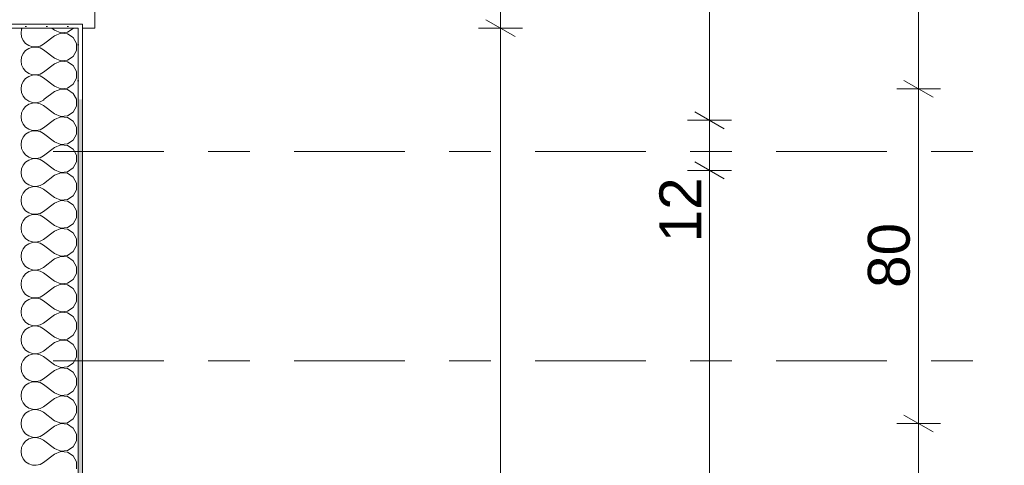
# Model space of a CAD drawing. Header units: metres. Extents: x -4 to 99, y -11 to 17.
# Tile 641 of 656: x 62.29 to 64.64, y 5.1 to 6.17. Entities that reach past the tile are written whole.
import ezdxf

# ---------------------------------------------------------------- set-up
doc = ezdxf.new("R2010")
doc.units = ezdxf.units.M
doc.header["$MEASUREMENT"] = 0
doc.linetypes.add('Strichlinie doppelt', pattern=[0.546806, 0.264583, -0.105833, 0.070556, -0.105833])
doc.linetypes.add('Strichlinie eng', pattern=[0.115, 0.075, -0.04])
for name, color, linetype in [('152 - Bemaßung_ Beschriftung.Ausbau', 7, 'Continuous'), ('451 - Universal.Achsen Raster', 7, 'Continuous'), ('604 - Struktur.Wand Aussen', 7, 'Continuous')]:
    doc.layers.add(name, color=color, linetype=linetype)
doc.styles.add('ERSTELLTER_STIL_2', font='txt')
doc.dimstyles.new('ERSTELLTER_STIL__1', dxfattribs={"dimtxt": 0.1, "dimasz": 0.0532, "dimexe": 0.18, "dimexo": 0.0625, "dimgap": 0, "dimtad": 1, "dimzin": 0, "dimdsep": 46, "dimtxsty": 'ERSTELLTER_STIL_2', "dimblk": 'ARROWHEAD_2', "dimblk1": 'ARROWHEAD_2', "dimblk2": 'ARROWHEAD_2', "dimcen": 0.09, "dimse1": 1, "dimse2": 1, "dimclrd": 7, "dimclre": 7, "dimclrt": 7, "dimazin": 0, "dimtfac": 1, "dimtdec": 4, "dimtmove": 0, "dimatfit": 3, "dimfxl": 1, "dimtolj": 1, "dimtzin": 0, "dimarcsym": 0})
doc.dimstyles.new('ERSTELLTER_STIL__13', dxfattribs={"dimtxt": 0.1, "dimasz": 0.0532, "dimexe": 0.18, "dimexo": 0.5, "dimgap": 0, "dimtad": 1, "dimzin": 0, "dimdsep": 46, "dimtxsty": 'ERSTELLTER_STIL_2', "dimblk": 'ARROWHEAD_2', "dimblk1": 'ARROWHEAD_2', "dimblk2": 'ARROWHEAD_2', "dimcen": 0.09, "dimse1": 1, "dimse2": 1, "dimclrd": 7, "dimclre": 7, "dimclrt": 7, "dimazin": 0, "dimtfac": 1, "dimtdec": 4, "dimtmove": 0, "dimatfit": 3, "dimfxl": 1, "dimtolj": 1, "dimtzin": 0, "dimarcsym": 0})
doc.dimstyles.new('ERSTELLTER_STIL__4', dxfattribs={"dimtxt": 0.1, "dimasz": 0.0532, "dimexe": 0.18, "dimexo": 0.0625, "dimgap": 0, "dimtad": 1, "dimzin": 0, "dimdsep": 46, "dimtxsty": 'ERSTELLTER_STIL_2', "dimblk": 'ARROWHEAD_2', "dimblk1": 'ARROWHEAD_2', "dimblk2": 'ARROWHEAD_2', "dimcen": 0.09, "dimse1": 1, "dimse2": 1, "dimclrd": 7, "dimclre": 7, "dimclrt": 7, "dimazin": 0, "dimtfac": 1, "dimtdec": 4, "dimtmove": 2, "dimatfit": 3, "dimfxl": 1, "dimtolj": 1, "dimtzin": 0, "dimarcsym": 0})
pattern_1 = [(0, (0, 0), (0, 0.08660254), [0, -0.05]), (0, (0.025, 0.0433), (0, 0.08660254), [0, -0.05])]

# ---------------------------------------------------------------- blocks, each defined once
blk = doc.blocks.new('*X15')
at = {"layer": '604 - Struktur.Wand Aussen', "color": 7, "linetype": 'Continuous', "lineweight": 5}
for p, q in [((62.2896, 6.1424), (62.2884, 6.1333)), ((62.2884, 6.1333), (62.2896, 6.1242)), ((62.2908, 6.145), (62.2896, 6.1424)), ((62.2896, 6.1242), (62.2933, 6.1158)), ((62.3684, 6.1267), (62.3417, 6.1067)), ((62.3684, 6.14), (62.3617, 6.145)), ((62.3684, 6.14), (62.3833, 6.1337)), ((62.3833, 6.133), (62.3684, 6.1267)), ((62.3833, 6.1337), (62.3995, 6.1352)), ((62.3995, 6.1314), (62.3833, 6.133)), ((62.3995, 6.1352), (62.413, 6.1442)), ((62.413, 6.1224), (62.3995, 6.1314)), ((62.413, 6.1442), (62.4134, 6.145)), ((62.2933, 6.1158), (62.2992, 6.1087)), ((62.2992, 6.1087), (62.3068, 6.1035)), ((62.3068, 6.1035), (62.3155, 6.1006)), ((62.3155, 6.0994), (62.3068, 6.0965)), ((62.3155, 6.1006), (62.3247, 6.1001)), ((62.3247, 6.0999), (62.3155, 6.0994)), ((62.3247, 6.1001), (62.3336, 6.1022)), ((62.3336, 6.0978), (62.3247, 6.0999)), ((62.3336, 6.1022), (62.3417, 6.1067)), ((62.4207, 6.1081), (62.413, 6.1224)), ((62.4207, 6.0919), (62.4207, 6.1081)), ((62.2896, 6.0758), (62.2884, 6.0667)), ((62.2933, 6.0842), (62.2896, 6.0758)), ((62.2992, 6.0913), (62.2933, 6.0842)), ((62.3068, 6.0965), (62.2992, 6.0913)), ((62.3417, 6.0933), (62.3336, 6.0978)), ((62.3684, 6.0733), (62.3417, 6.0933)), ((62.3995, 6.0686), (62.413, 6.0776)), ((62.413, 6.0776), (62.4207, 6.0919)), ((62.2884, 6.0667), (62.2896, 6.0576)), ((62.2896, 6.0576), (62.2933, 6.0491)), ((62.3684, 6.06), (62.3417, 6.04)), ((62.3684, 6.0733), (62.3833, 6.067)), ((62.3833, 6.0663), (62.3684, 6.06)), ((62.3833, 6.067), (62.3995, 6.0686)), ((62.3995, 6.0648), (62.3833, 6.0663)), ((62.413, 6.0558), (62.3995, 6.0648)), ((62.4207, 6.0415), (62.413, 6.0558)), ((62.2933, 6.0491), (62.2992, 6.0421)), ((62.2992, 6.0421), (62.3068, 6.0369)), ((62.3068, 6.0298), (62.2992, 6.0246)), ((62.3068, 6.0369), (62.3155, 6.0339)), ((62.3155, 6.0328), (62.3068, 6.0298)), ((62.3155, 6.0339), (62.3247, 6.0335)), ((62.3247, 6.0332), (62.3155, 6.0328)), ((62.3247, 6.0335), (62.3336, 6.0355)), ((62.3336, 6.0311), (62.3247, 6.0332)), ((62.3336, 6.0355), (62.3417, 6.04)), ((62.3417, 6.0267), (62.3336, 6.0311)), ((62.4207, 6.0252), (62.4207, 6.0415)), ((62.2896, 6.0091), (62.2884, 6)), ((62.2933, 6.0175), (62.2896, 6.0091)), ((62.2992, 6.0246), (62.2933, 6.0175)), ((62.3684, 6.0067), (62.3417, 6.0267)), ((62.3684, 6.0067), (62.3833, 6.0004)), ((62.3995, 6.0019), (62.413, 6.0109)), ((62.413, 6.0109), (62.4207, 6.0252)), ((62.2884, 6), (62.2896, 5.9909)), ((62.2896, 5.9909), (62.2933, 5.9825)), ((62.2933, 5.9825), (62.2992, 5.9754)), ((62.3684, 5.9933), (62.3439, 5.975)), ((62.3833, 5.9996), (62.3684, 5.9933)), ((62.3833, 6.0004), (62.3995, 6.0019)), ((62.3995, 5.9981), (62.3833, 5.9996)), ((62.413, 5.9891), (62.3995, 5.9981)), ((62.4206, 5.975), (62.413, 5.9891)), ((62.2992, 5.9754), (62.2998, 5.975))]:
    blk.add_line(p, q, dxfattribs=at)
blk = doc.blocks.new('*X17')
at = {"layer": '604 - Struktur.Wand Aussen', "color": 7, "linetype": 'Continuous', "lineweight": 5}
for p, q in [((62.2992, 5.9579), (62.2933, 5.9509)), ((62.3068, 5.9631), (62.2992, 5.9579)), ((62.2998, 5.975), (62.3068, 5.9702)), ((62.3068, 5.9702), (62.3155, 5.9672)), ((62.3155, 5.9661), (62.3068, 5.9631)), ((62.3155, 5.9672), (62.3247, 5.9668)), ((62.3247, 5.9665), (62.3155, 5.9661)), ((62.3247, 5.9668), (62.3336, 5.9689)), ((62.3336, 5.9645), (62.3247, 5.9665)), ((62.3336, 5.9689), (62.3417, 5.9733)), ((62.3417, 5.96), (62.3336, 5.9645)), ((62.3439, 5.975), (62.3417, 5.9733)), ((62.3684, 5.94), (62.3417, 5.96)), ((62.413, 5.9442), (62.4207, 5.9585)), ((62.4207, 5.9748), (62.4206, 5.975)), ((62.4207, 5.9585), (62.4207, 5.9748)), ((62.2896, 5.9424), (62.2884, 5.9333)), ((62.2933, 5.9509), (62.2896, 5.9424)), ((62.3684, 5.94), (62.3833, 5.9337)), ((62.3833, 5.9337), (62.3995, 5.9352)), ((62.3995, 5.9352), (62.413, 5.9442)), ((62.2884, 5.9333), (62.2896, 5.9242)), ((62.2896, 5.9242), (62.2933, 5.9158)), ((62.2933, 5.9158), (62.2992, 5.9087)), ((62.3684, 5.9267), (62.3417, 5.9067)), ((62.3833, 5.933), (62.3684, 5.9267)), ((62.3995, 5.9314), (62.3833, 5.933)), ((62.413, 5.9224), (62.3995, 5.9314)), ((62.4207, 5.9081), (62.413, 5.9224)), ((62.2992, 5.8913), (62.2933, 5.8842)), ((62.2992, 5.9087), (62.3068, 5.9035)), ((62.3068, 5.8965), (62.2992, 5.8913)), ((62.3068, 5.9035), (62.3155, 5.9006)), ((62.3155, 5.8994), (62.3068, 5.8965)), ((62.3155, 5.9006), (62.3247, 5.9001)), ((62.3247, 5.8999), (62.3155, 5.8994)), ((62.3247, 5.9001), (62.3336, 5.9022)), ((62.3336, 5.8978), (62.3247, 5.8999)), ((62.3336, 5.9022), (62.3417, 5.9067)), ((62.3417, 5.8933), (62.3336, 5.8978)), ((62.3684, 5.8733), (62.3417, 5.8933)), ((62.413, 5.8776), (62.4207, 5.8919)), ((62.4207, 5.8919), (62.4207, 5.9081)), ((62.2896, 5.8758), (62.2884, 5.8667)), ((62.2884, 5.8667), (62.2896, 5.8576)), ((62.2933, 5.8842), (62.2896, 5.8758)), ((62.3684, 5.8733), (62.3833, 5.867)), ((62.3833, 5.8663), (62.3684, 5.86)), ((62.3833, 5.867), (62.3995, 5.8686)), ((62.3995, 5.8648), (62.3833, 5.8663)), ((62.3995, 5.8686), (62.413, 5.8776)), ((62.413, 5.8558), (62.3995, 5.8648)), ((62.2896, 5.8576), (62.2933, 5.8491)), ((62.2933, 5.8491), (62.2992, 5.8421)), ((62.2992, 5.8421), (62.3068, 5.8369)), ((62.3684, 5.86), (62.3417, 5.84)), ((62.4207, 5.8415), (62.413, 5.8558)), ((62.4207, 5.8252), (62.4207, 5.8415)), ((62.2933, 5.8175), (62.2896, 5.8091)), ((62.2992, 5.8246), (62.2933, 5.8175)), ((62.3068, 5.8298), (62.2992, 5.8246)), ((62.3068, 5.8369), (62.3155, 5.8339)), ((62.3155, 5.8328), (62.3068, 5.8298)), ((62.3155, 5.8339), (62.3247, 5.8335)), ((62.3247, 5.8332), (62.3155, 5.8328)), ((62.3247, 5.8335), (62.3336, 5.8355)), ((62.3336, 5.8311), (62.3247, 5.8332)), ((62.3336, 5.8355), (62.3417, 5.84)), ((62.3417, 5.8267), (62.3336, 5.8311)), ((62.3684, 5.8067), (62.3417, 5.8267)), ((62.413, 5.8109), (62.4207, 5.8252)), ((62.2896, 5.8091), (62.2884, 5.8)), ((62.2884, 5.8), (62.2896, 5.7909)), ((62.3684, 5.7933), (62.3417, 5.7733)), ((62.3684, 5.8067), (62.3833, 5.8004)), ((62.3833, 5.7996), (62.3684, 5.7933)), ((62.3833, 5.8004), (62.3995, 5.8019)), ((62.3995, 5.7981), (62.3833, 5.7996)), ((62.3995, 5.8019), (62.413, 5.8109)), ((62.413, 5.7891), (62.3995, 5.7981)), ((62.2896, 5.7909), (62.2933, 5.7825)), ((62.2933, 5.7825), (62.2992, 5.7754)), ((62.2992, 5.7754), (62.3068, 5.7702)), ((62.3068, 5.7702), (62.3155, 5.7672)), ((62.3336, 5.7689), (62.3417, 5.7733)), ((62.4207, 5.7748), (62.413, 5.7891)), ((62.4207, 5.7585), (62.4207, 5.7748)), ((62.2933, 5.7509), (62.2896, 5.7424)), ((62.2992, 5.7579), (62.2933, 5.7509)), ((62.3068, 5.7631), (62.2992, 5.7579)), ((62.3155, 5.7661), (62.3068, 5.7631)), ((62.3155, 5.7672), (62.3247, 5.7668)), ((62.3247, 5.7665), (62.3155, 5.7661)), ((62.3247, 5.7668), (62.3336, 5.7689)), ((62.3336, 5.7645), (62.3247, 5.7665)), ((62.3417, 5.76), (62.3336, 5.7645)), ((62.3684, 5.74), (62.3417, 5.76)), ((62.413, 5.7442), (62.4207, 5.7585)), ((62.2896, 5.7424), (62.2884, 5.7333)), ((62.2884, 5.7333), (62.2896, 5.7242)), ((62.2896, 5.7242), (62.2933, 5.7158)), ((62.3684, 5.7267), (62.3417, 5.7067)), ((62.3684, 5.74), (62.3833, 5.7337)), ((62.3833, 5.733), (62.3684, 5.7267)), ((62.3833, 5.7337), (62.3995, 5.7352)), ((62.3995, 5.7314), (62.3833, 5.733)), ((62.3995, 5.7352), (62.413, 5.7442)), ((62.413, 5.7224), (62.3995, 5.7314)), ((62.4207, 5.7081), (62.413, 5.7224)), ((62.2933, 5.7158), (62.2992, 5.7087)), ((62.2992, 5.7087), (62.3068, 5.7035)), ((62.3068, 5.7035), (62.3155, 5.7006)), ((62.3155, 5.6994), (62.3068, 5.6965)), ((62.3155, 5.7006), (62.3247, 5.7001)), ((62.3247, 5.6999), (62.3155, 5.6994)), ((62.3247, 5.7001), (62.3336, 5.7022)), ((62.3336, 5.6978), (62.3247, 5.6999)), ((62.3336, 5.7022), (62.3417, 5.7067)), ((62.4207, 5.6919), (62.4207, 5.7081)), ((62.2896, 5.6758), (62.2884, 5.6667)), ((62.2933, 5.6842), (62.2896, 5.6758)), ((62.2992, 5.6913), (62.2933, 5.6842)), ((62.3068, 5.6965), (62.2992, 5.6913)), ((62.3417, 5.6933), (62.3336, 5.6978)), ((62.3684, 5.6733), (62.3417, 5.6933)), ((62.3995, 5.6686), (62.413, 5.6776)), ((62.413, 5.6776), (62.4207, 5.6919)), ((62.2884, 5.6667), (62.2896, 5.6576)), ((62.2896, 5.6576), (62.2933, 5.6491)), ((62.3684, 5.66), (62.3417, 5.64)), ((62.3684, 5.6733), (62.3833, 5.667)), ((62.3833, 5.6663), (62.3684, 5.66)), ((62.3833, 5.667), (62.3995, 5.6686)), ((62.3995, 5.6648), (62.3833, 5.6663)), ((62.413, 5.6558), (62.3995, 5.6648)), ((62.4207, 5.6415), (62.413, 5.6558)), ((62.2933, 5.6491), (62.2992, 5.6421)), ((62.2992, 5.6421), (62.3068, 5.6369)), ((62.3068, 5.6298), (62.2992, 5.6246)), ((62.3068, 5.6369), (62.3155, 5.6339)), ((62.3155, 5.6328), (62.3068, 5.6298)), ((62.3155, 5.6339), (62.3247, 5.6335)), ((62.3247, 5.6332), (62.3155, 5.6328)), ((62.3247, 5.6335), (62.3336, 5.6355)), ((62.3336, 5.6311), (62.3247, 5.6332)), ((62.3336, 5.6355), (62.3417, 5.64)), ((62.3417, 5.6267), (62.3336, 5.6311)), ((62.4207, 5.6252), (62.4207, 5.6415)), ((62.2896, 5.6091), (62.2884, 5.6)), ((62.2933, 5.6175), (62.2896, 5.6091)), ((62.2992, 5.6246), (62.2933, 5.6175)), ((62.3684, 5.6067), (62.3417, 5.6267)), ((62.3684, 5.6067), (62.3833, 5.6004)), ((62.3995, 5.6019), (62.413, 5.6109)), ((62.413, 5.6109), (62.4207, 5.6252)), ((62.2884, 5.6), (62.2896, 5.5909)), ((62.2896, 5.5909), (62.2933, 5.5825)), ((62.2933, 5.5825), (62.2992, 5.5754)), ((62.3684, 5.5933), (62.3417, 5.5733)), ((62.3833, 5.5996), (62.3684, 5.5933)), ((62.3833, 5.6004), (62.3995, 5.6019)), ((62.3995, 5.5981), (62.3833, 5.5996)), ((62.413, 5.5891), (62.3995, 5.5981)), ((62.4207, 5.5748), (62.413, 5.5891)), ((62.2992, 5.5579), (62.2933, 5.5509)), ((62.2992, 5.5754), (62.3068, 5.5702)), ((62.3068, 5.5631), (62.2992, 5.5579)), ((62.3068, 5.5702), (62.3155, 5.5672)), ((62.3155, 5.5661), (62.3068, 5.5631)), ((62.3155, 5.5672), (62.3247, 5.5668)), ((62.3247, 5.5665), (62.3155, 5.5661)), ((62.3247, 5.5668), (62.3336, 5.5689)), ((62.3336, 5.5645), (62.3247, 5.5665)), ((62.3336, 5.5689), (62.3417, 5.5733)), ((62.3417, 5.56), (62.3336, 5.5645)), ((62.3684, 5.54), (62.3417, 5.56)), ((62.413, 5.5442), (62.4207, 5.5585)), ((62.4207, 5.5585), (62.4207, 5.5748)), ((62.2896, 5.5424), (62.2884, 5.5333)), ((62.2933, 5.5509), (62.2896, 5.5424)), ((62.3684, 5.54), (62.3833, 5.5337)), ((62.3833, 5.5337), (62.3995, 5.5352)), ((62.3995, 5.5352), (62.413, 5.5442)), ((62.2884, 5.5333), (62.2896, 5.5242)), ((62.2896, 5.5242), (62.2933, 5.5158)), ((62.2933, 5.5158), (62.2992, 5.5087)), ((62.3684, 5.5267), (62.3417, 5.5067)), ((62.3833, 5.533), (62.3684, 5.5267)), ((62.3995, 5.5314), (62.3833, 5.533)), ((62.413, 5.5224), (62.3995, 5.5314)), ((62.4207, 5.5081), (62.413, 5.5224)), ((62.2992, 5.4913), (62.2933, 5.4842)), ((62.2992, 5.5087), (62.3068, 5.5035)), ((62.3068, 5.4965), (62.2992, 5.4913)), ((62.3068, 5.5035), (62.3155, 5.5006)), ((62.3155, 5.4994), (62.3068, 5.4965)), ((62.3155, 5.5006), (62.3247, 5.5001)), ((62.3247, 5.4999), (62.3155, 5.4994)), ((62.3247, 5.5001), (62.3336, 5.5022)), ((62.3336, 5.4978), (62.3247, 5.4999)), ((62.3336, 5.5022), (62.3417, 5.5067)), ((62.3417, 5.4933), (62.3336, 5.4978)), ((62.3684, 5.4733), (62.3417, 5.4933)), ((62.413, 5.4776), (62.4207, 5.4919)), ((62.4207, 5.4919), (62.4207, 5.5081)), ((62.2896, 5.4758), (62.2884, 5.4667)), ((62.2884, 5.4667), (62.2896, 5.4576)), ((62.2933, 5.4842), (62.2896, 5.4758)), ((62.3684, 5.4733), (62.3833, 5.467)), ((62.3833, 5.4663), (62.3684, 5.46)), ((62.3833, 5.467), (62.3995, 5.4686)), ((62.3995, 5.4648), (62.3833, 5.4663)), ((62.3995, 5.4686), (62.413, 5.4776)), ((62.413, 5.4558), (62.3995, 5.4648)), ((62.2896, 5.4576), (62.2933, 5.4491)), ((62.2933, 5.4491), (62.2992, 5.4421)), ((62.2992, 5.4421), (62.3068, 5.4369)), ((62.3336, 5.4355), (62.3417, 5.44)), ((62.3684, 5.46), (62.3417, 5.44)), ((62.4207, 5.4415), (62.413, 5.4558)), ((62.4207, 5.4252), (62.4207, 5.4415)), ((62.2933, 5.4175), (62.2896, 5.4091)), ((62.2992, 5.4246), (62.2933, 5.4175)), ((62.3068, 5.4298), (62.2992, 5.4246)), ((62.3068, 5.4369), (62.3155, 5.4339)), ((62.3155, 5.4328), (62.3068, 5.4298)), ((62.3155, 5.4339), (62.3247, 5.4335)), ((62.3247, 5.4332), (62.3155, 5.4328)), ((62.3247, 5.4335), (62.3336, 5.4355)), ((62.3336, 5.4311), (62.3247, 5.4332)), ((62.3417, 5.4267), (62.3336, 5.4311)), ((62.3684, 5.4067), (62.3417, 5.4267)), ((62.413, 5.4109), (62.4207, 5.4252)), ((62.2896, 5.4091), (62.2884, 5.4)), ((62.2884, 5.4), (62.2896, 5.3909)), ((62.3684, 5.3933), (62.3417, 5.3733)), ((62.3684, 5.4067), (62.3833, 5.4004)), ((62.3833, 5.3996), (62.3684, 5.3933)), ((62.3833, 5.4004), (62.3995, 5.4019)), ((62.3995, 5.3981), (62.3833, 5.3996)), ((62.3995, 5.4019), (62.413, 5.4109)), ((62.413, 5.3891), (62.3995, 5.3981)), ((62.2896, 5.3909), (62.2933, 5.3825)), ((62.2933, 5.3825), (62.2992, 5.3754)), ((62.2992, 5.3754), (62.3068, 5.3702)), ((62.3068, 5.3702), (62.3155, 5.3672)), ((62.3336, 5.3689), (62.3417, 5.3733)), ((62.4207, 5.3748), (62.413, 5.3891)), ((62.4207, 5.3585), (62.4207, 5.3748)), ((62.2933, 5.3509), (62.2896, 5.3424)), ((62.2992, 5.3579), (62.2933, 5.3509)), ((62.3068, 5.3631), (62.2992, 5.3579)), ((62.3155, 5.3661), (62.3068, 5.3631)), ((62.3155, 5.3672), (62.3247, 5.3668)), ((62.3247, 5.3665), (62.3155, 5.3661)), ((62.3247, 5.3668), (62.3336, 5.3689)), ((62.3336, 5.3645), (62.3247, 5.3665)), ((62.3417, 5.36), (62.3336, 5.3645)), ((62.3684, 5.34), (62.3417, 5.36)), ((62.413, 5.3442), (62.4207, 5.3585)), ((62.2896, 5.3424), (62.2884, 5.3333)), ((62.2884, 5.3333), (62.2896, 5.3242)), ((62.2896, 5.3242), (62.2933, 5.3158)), ((62.3684, 5.3267), (62.3417, 5.3067)), ((62.3684, 5.34), (62.3833, 5.3337)), ((62.3833, 5.333), (62.3684, 5.3267)), ((62.3833, 5.3337), (62.3995, 5.3352)), ((62.3995, 5.3314), (62.3833, 5.333)), ((62.3995, 5.3352), (62.413, 5.3442)), ((62.413, 5.3224), (62.3995, 5.3314)), ((62.4207, 5.3081), (62.413, 5.3224)), ((62.2933, 5.3158), (62.2992, 5.3087)), ((62.2992, 5.3087), (62.3068, 5.3035)), ((62.3068, 5.3035), (62.3155, 5.3006)), ((62.3155, 5.2994), (62.3068, 5.2965)), ((62.3155, 5.3006), (62.3247, 5.3001)), ((62.3247, 5.2999), (62.3155, 5.2994)), ((62.3247, 5.3001), (62.3336, 5.3022)), ((62.3336, 5.2978), (62.3247, 5.2999)), ((62.3336, 5.3022), (62.3417, 5.3067)), ((62.4207, 5.2919), (62.4207, 5.3081)), ((62.2896, 5.2758), (62.2884, 5.2667)), ((62.2933, 5.2842), (62.2896, 5.2758)), ((62.2992, 5.2913), (62.2933, 5.2842)), ((62.3068, 5.2965), (62.2992, 5.2913)), ((62.3417, 5.2933), (62.3336, 5.2978)), ((62.3684, 5.2733), (62.3417, 5.2933)), ((62.3995, 5.2686), (62.413, 5.2776)), ((62.413, 5.2776), (62.4207, 5.2919)), ((62.2884, 5.2667), (62.2896, 5.2576)), ((62.2896, 5.2576), (62.2933, 5.2491)), ((62.3684, 5.26), (62.3417, 5.24)), ((62.3684, 5.2733), (62.3833, 5.267)), ((62.3833, 5.2663), (62.3684, 5.26)), ((62.3833, 5.267), (62.3995, 5.2686)), ((62.3995, 5.2648), (62.3833, 5.2663)), ((62.413, 5.2558), (62.3995, 5.2648)), ((62.4207, 5.2415), (62.413, 5.2558)), ((62.2933, 5.2491), (62.2992, 5.2421)), ((62.2992, 5.2421), (62.3068, 5.2369)), ((62.3068, 5.2298), (62.2992, 5.2246)), ((62.3068, 5.2369), (62.3155, 5.2339)), ((62.3155, 5.2328), (62.3068, 5.2298)), ((62.3155, 5.2339), (62.3247, 5.2335)), ((62.3247, 5.2332), (62.3155, 5.2328)), ((62.3247, 5.2335), (62.3336, 5.2355)), ((62.3336, 5.2311), (62.3247, 5.2332)), ((62.3336, 5.2355), (62.3417, 5.24)), ((62.3417, 5.2267), (62.3336, 5.2311)), ((62.4207, 5.2252), (62.4207, 5.2415)), ((62.2896, 5.2091), (62.2884, 5.2)), ((62.2933, 5.2175), (62.2896, 5.2091)), ((62.2992, 5.2246), (62.2933, 5.2175)), ((62.3684, 5.2067), (62.3417, 5.2267)), ((62.3684, 5.2067), (62.3833, 5.2004)), ((62.3995, 5.2019), (62.413, 5.2109)), ((62.413, 5.2109), (62.4207, 5.2252)), ((62.2884, 5.2), (62.2896, 5.1909)), ((62.2896, 5.1909), (62.2933, 5.1825)), ((62.2933, 5.1825), (62.2992, 5.1754)), ((62.3684, 5.1933), (62.3417, 5.1733)), ((62.3833, 5.1996), (62.3684, 5.1933)), ((62.3833, 5.2004), (62.3995, 5.2019)), ((62.3995, 5.1981), (62.3833, 5.1996)), ((62.413, 5.1891), (62.3995, 5.1981)), ((62.4207, 5.1748), (62.413, 5.1891)), ((62.2992, 5.1579), (62.2933, 5.1509)), ((62.2992, 5.1754), (62.3068, 5.1702)), ((62.3068, 5.1631), (62.2992, 5.1579)), ((62.3068, 5.1702), (62.3155, 5.1672)), ((62.3155, 5.1661), (62.3068, 5.1631)), ((62.3155, 5.1672), (62.3247, 5.1668)), ((62.3247, 5.1665), (62.3155, 5.1661)), ((62.3247, 5.1668), (62.3336, 5.1689)), ((62.3336, 5.1645), (62.3247, 5.1665)), ((62.3336, 5.1689), (62.3417, 5.1733)), ((62.3417, 5.16), (62.3336, 5.1645)), ((62.3684, 5.14), (62.3417, 5.16)), ((62.413, 5.1442), (62.4207, 5.1585)), ((62.4207, 5.1585), (62.4207, 5.1748)), ((62.2896, 5.1424), (62.2884, 5.1333)), ((62.2933, 5.1509), (62.2896, 5.1424)), ((62.3684, 5.14), (62.3833, 5.1337)), ((62.3833, 5.1337), (62.3995, 5.1352)), ((62.3995, 5.1352), (62.413, 5.1442)), ((62.2884, 5.1333), (62.2896, 5.1242)), ((62.2896, 5.1242), (62.2933, 5.1158)), ((62.2933, 5.1158), (62.2992, 5.1087)), ((62.3684, 5.1267), (62.3417, 5.1067)), ((62.3833, 5.133), (62.3684, 5.1267)), ((62.3995, 5.1314), (62.3833, 5.133)), ((62.413, 5.1224), (62.3995, 5.1314)), ((62.4207, 5.1081), (62.413, 5.1224)), ((62.2992, 5.1087), (62.3068, 5.1035)), ((62.3068, 5.1035), (62.3155, 5.1006)), ((62.3155, 5.1006), (62.3247, 5.1001)), ((62.3247, 5.1001), (62.3336, 5.1022)), ((62.3336, 5.1022), (62.3417, 5.1067)), ((62.4207, 5.0919), (62.4207, 5.1081))]:
    blk.add_line(p, q, dxfattribs=at)
blk = doc.blocks.new('*D498')
at = {"layer": '152 - Bemaßung_ Beschriftung.Ausbau', "color": 7, "linetype": 'Continuous', "lineweight": 5}
for p, q in [((63.435, 0.005), (63.435, 6.145)), ((63.4, 0.0252), (63.47, -0.0152)), ((63.4875, 0.005), (63.3825, 0.005)), ((63.435, -0.145), (63.435, 0.005)), ((63.4, -0.1248), (63.47, -0.1652)), ((63.4875, -0.145), (63.3825, -0.145)), ((63.435, -0.1792), (63.435, -0.145))]:
    blk.add_line(p, q, dxfattribs=at)
at = {"layer": '152 - Bemaßung_ Beschriftung.Ausbau', "color": 7, "lineweight": 5, "insert": (63.415, -0.1465), "char_height": 0.1, "attachment_point": 7, "rotation": 90, "style": 'ERSTELLTER_STIL_2'}
blk.add_mtext('\\A1;{\\pql;\\fArial|b0|i0|c0|p38;15}', dxfattribs=at)
blk = doc.blocks.new('ARROWHEAD_2')
at = {"color": 0, "linetype": 'Continuous', "lineweight": 0}
for p, q in [((-0.378, -0.655), (0.378, 0.655)), ((0, 0), (-1, 0))]:
    blk.add_line(p, q, dxfattribs=at)
blk = doc.blocks.new('*D499')
at = {"layer": '152 - Bemaßung_ Beschriftung.Ausbau', "color": 7, "linetype": 'Continuous', "lineweight": 5}
for p, q in [((63.4, 6.1652), (63.47, 6.1248)), ((63.4875, 6.145), (63.3825, 6.145)), ((63.435, 0.005), (63.435, 6.145)), ((63.4, 0.0252), (63.47, -0.0152))]:
    blk.add_line(p, q, dxfattribs=at)
at = {"layer": '152 - Bemaßung_ Beschriftung.Ausbau', "color": 7, "lineweight": 5, "insert": (63.415, 2.942), "char_height": 0.1, "attachment_point": 7, "rotation": 90, "style": 'ERSTELLTER_STIL_2'}
blk.add_mtext('\\A1;{\\pql;\\fArial|b0|i0|c0|p38;6,14}', dxfattribs=at)
blk = doc.blocks.new('*D500')
at = {"layer": '152 - Bemaßung_ Beschriftung.Ausbau', "color": 7, "linetype": 'Continuous', "lineweight": 5}
for p, q in [((63.4, 7.9552), (63.47, 7.9148)), ((63.4875, 7.935), (63.3825, 7.935)), ((63.435, 6.145), (63.435, 7.935)), ((63.4, 6.1652), (63.47, 6.1248)), ((63.4875, 6.145), (63.3825, 6.145))]:
    blk.add_line(p, q, dxfattribs=at)
at = {"layer": '152 - Bemaßung_ Beschriftung.Ausbau', "color": 7, "lineweight": 5, "char_height": 0.1, "attachment_point": 7, "rotation": 90, "style": 'ERSTELLTER_STIL_2'}
for s, insert in [('\\A1;{\\pql;\\fArial|b0|i0|c0|p38;1,79}', (63.415, 6.907)), ('\\A1;{\\pql;\\fArial|b0|i0|c0|p38;2,01}', (63.555, 6.907))]:
    blk.add_mtext(s, dxfattribs=dict(at, insert=insert))
blk = doc.blocks.new('*D506')
at = {"layer": '152 - Bemaßung_ Beschriftung.Ausbau', "color": 7, "linetype": 'Continuous', "lineweight": 5}
for p, q in [((63.9, 5.8252), (63.97, 5.7848)), ((63.9875, 5.805), (63.8825, 5.805)), ((63.935, 0.245), (63.935, 5.805)), ((63.9, 0.2652), (63.97, 0.2248)), ((63.9875, 0.245), (63.8825, 0.245)), ((63.935, 0.005), (63.935, 0.245))]:
    blk.add_line(p, q, dxfattribs=at)
at = {"layer": '152 - Bemaßung_ Beschriftung.Ausbau', "color": 7, "lineweight": 5, "char_height": 0.1, "attachment_point": 7, "rotation": 90, "style": 'ERSTELLTER_STIL_2'}
for s, insert in [('\\A1;{\\pql;\\fArial|b0|i0|c0|p38;12}', (63.915, 5.633)), ('\\A1;{\\pql;\\fArial|b0|i0|c0|p38;5,56}', (63.915, 2.8161))]:
    blk.add_mtext(s, dxfattribs=dict(at, insert=insert))
blk = doc.blocks.new('*D507')
at = {"layer": '152 - Bemaßung_ Beschriftung.Ausbau', "color": 7, "linetype": 'Continuous', "lineweight": 5}
for p, q in [((63.9, 5.9452), (63.97, 5.9048)), ((63.9875, 5.925), (63.8825, 5.925)), ((63.935, 5.805), (63.935, 5.925)), ((63.9, 5.8252), (63.97, 5.7848)), ((63.9875, 5.805), (63.8825, 5.805))]:
    blk.add_line(p, q, dxfattribs=at)
blk = doc.blocks.new('*D508')
at = {"layer": '152 - Bemaßung_ Beschriftung.Ausbau', "color": 7, "linetype": 'Continuous', "lineweight": 5}
for p, q in [((63.9, 8.1252), (63.97, 8.0848)), ((63.9875, 8.105), (63.8825, 8.105)), ((63.935, 5.925), (63.935, 8.105)), ((63.9, 5.9452), (63.97, 5.9048)), ((63.9875, 5.925), (63.8825, 5.925))]:
    blk.add_line(p, q, dxfattribs=at)
at = {"layer": '152 - Bemaßung_ Beschriftung.Ausbau', "color": 7, "lineweight": 5, "char_height": 0.1, "attachment_point": 7, "rotation": 90, "style": 'ERSTELLTER_STIL_2'}
for s, insert in [('\\A1;{\\pql;\\fArial|b0|i0|c0|p38;13\\fArial|b0|i0|c0|p38;\\A1{\\H.66x;\\S5^  ;}}', (63.9167, 7.8829)), ('\\A1;{\\pql;\\fArial|b0|i0|c0|p38;2,18}', (63.915, 6.781))]:
    blk.add_mtext(s, dxfattribs=dict(at, insert=insert))
blk = doc.blocks.new('*D516')
at = {"layer": '152 - Bemaßung_ Beschriftung.Ausbau', "color": 7, "linetype": 'Continuous', "lineweight": 5}
for p, q in [((64.435, 0.7), (64.435, 5.2)), ((64.4, 0.7202), (64.47, 0.6798)), ((64.4875, 0.7), (64.3825, 0.7)), ((64.435, 0.25), (64.435, 0.7)), ((64.4, 0.2702), (64.47, 0.2298)), ((64.47, 0.2248), (64.4, 0.2652))]:
    blk.add_line(p, q, dxfattribs=at)
at = {"layer": '152 - Bemaßung_ Beschriftung.Ausbau', "color": 7, "lineweight": 5, "char_height": 0.1, "attachment_point": 7, "rotation": 90, "style": 'ERSTELLTER_STIL_2'}
for s, insert in [('\\A1;{\\pql;\\fArial|b0|i0|c0|p38;0\\fArial|b0|i0|c0|p38;\\A1{\\H.66x;\\S5^  ;}}', (64.4167, 0.2702)), ('\\A1;{\\pql;\\fArial|b0|i0|c0|p38;45}', (64.415, 0.4621))]:
    blk.add_mtext(s, dxfattribs=dict(at, insert=insert))
blk = doc.blocks.new('*D517')
at = {"layer": '152 - Bemaßung_ Beschriftung.Ausbau', "color": 7, "linetype": 'Continuous', "lineweight": 5}
for p, q in [((64.4, 5.2202), (64.47, 5.1798)), ((64.4875, 5.2), (64.3825, 5.2)), ((64.435, 0.7), (64.435, 5.2)), ((64.4, 0.7202), (64.47, 0.6798))]:
    blk.add_line(p, q, dxfattribs=at)
at = {"layer": '152 - Bemaßung_ Beschriftung.Ausbau', "color": 7, "lineweight": 5, "insert": (64.415, 2.817), "char_height": 0.1, "attachment_point": 7, "rotation": 90, "style": 'ERSTELLTER_STIL_2'}
blk.add_mtext('\\A1;{\\pql;\\fArial|b0|i0|c0|p38;4,50}', dxfattribs=at)
blk = doc.blocks.new('*D518')
at = {"layer": '152 - Bemaßung_ Beschriftung.Ausbau', "color": 7, "linetype": 'Continuous', "lineweight": 5}
for p, q in [((64.4, 6.0202), (64.47, 5.9798)), ((64.4875, 6), (64.3825, 6)), ((64.435, 5.2), (64.435, 6)), ((64.4, 5.2202), (64.47, 5.1798)), ((64.4875, 5.2), (64.3825, 5.2))]:
    blk.add_line(p, q, dxfattribs=at)
at = {"layer": '152 - Bemaßung_ Beschriftung.Ausbau', "color": 7, "lineweight": 5, "insert": (64.415, 5.5241), "char_height": 0.1, "attachment_point": 7, "rotation": 90, "style": 'ERSTELLTER_STIL_2'}
blk.add_mtext('\\A1;{\\pql;\\fArial|b0|i0|c0|p38;80}', dxfattribs=at)
blk = doc.blocks.new('*D519')
at = {"layer": '152 - Bemaßung_ Beschriftung.Ausbau', "color": 7, "linetype": 'Continuous', "lineweight": 5}
for p, q in [((64.4, 8.1202), (64.47, 8.0798)), ((64.4875, 8.1), (64.3825, 8.1)), ((64.435, 6), (64.435, 8.1)), ((64.4, 6.0202), (64.47, 5.9798)), ((64.4875, 6), (64.3825, 6))]:
    blk.add_line(p, q, dxfattribs=at)
at = {"layer": '152 - Bemaßung_ Beschriftung.Ausbau', "color": 7, "lineweight": 5, "insert": (64.415, 6.917), "char_height": 0.1, "attachment_point": 7, "rotation": 90, "style": 'ERSTELLTER_STIL_2'}
blk.add_mtext('\\A1;{\\pql;\\fArial|b0|i0|c0|p38;2,10}', dxfattribs=at)
blk = doc.blocks.new('*D526')
at = {"layer": '152 - Bemaßung_ Beschriftung.Ausbau', "color": 7, "linetype": 'Continuous', "lineweight": 5}
for p, q in [((64.935, 13.845), (64.935, 13.8792)), ((64.97, 13.8248), (64.9, 13.8652)), ((64.9875, 13.845), (64.8825, 13.845)), ((64.935, -0.145), (64.935, 13.845)), ((64.9, -0.1248), (64.97, -0.1652)), ((64.9875, -0.145), (64.8825, -0.145)), ((64.935, -0.1792), (64.935, -0.145))]:
    blk.add_line(p, q, dxfattribs=at)
at = {"layer": '152 - Bemaßung_ Beschriftung.Ausbau', "color": 7, "lineweight": 5, "insert": (64.915, 6.679), "char_height": 0.1, "attachment_point": 7, "rotation": 90, "style": 'ERSTELLTER_STIL_2'}
blk.add_mtext('\\A1;{\\pql;\\fArial|b0|i0|c0|p38;13,99}', dxfattribs=at)

msp = doc.modelspace()

# ---------------------------------------------------------------- hatches: boundary and pattern name
at = {"layer": '604 - Struktur.Wand Aussen', "linetype": 'Continuous', "lineweight": 0, "true_color": 0x000000}
h = msp.add_hatch(dxfattribs=at)
h.set_pattern_fill('Verputz_0001', color=18, style=0, pattern_type=2)
h.set_pattern_definition(pattern_1)
h.paths.add_polyline_path([(62.435, 6.155), (62.155, 6.155), (62.155, 6.145), (62.425, 6.145), (62.435, 6.145)])
h = msp.add_hatch(dxfattribs=at)
h.set_pattern_fill('Verputz_0001', color=18, style=0, pattern_type=2)
h.set_pattern_definition(pattern_1)
h.paths.add_polyline_path([(62.435, 6.145), (62.425, 6.145), (62.425, 5.975), (62.435, 5.975)])
h = msp.add_hatch(dxfattribs=at)
h.set_pattern_fill('Verputz_0001', color=18, style=0, pattern_type=2)
h.set_pattern_definition(pattern_1)
h.paths.add_polyline_path([(62.435, 5.975), (62.425, 5.975), (62.425, -0.145), (62.435, -0.145)])

# ---------------------------------------------------------------- linework, layer by layer
at = {"layer": '451 - Universal.Achsen Raster', "color": 160, "linetype": 'Strichlinie doppelt', "lineweight": 9, "true_color": 0x3232ff}
for p, q in [((64.935, 5.85), (-3.175, 5.85)), ((64.935, 5.35), (-3.175, 5.35))]:
    msp.add_line(p, q, dxfattribs=at)
at = {"layer": '604 - Struktur.Wand Aussen', "color": 7, "linetype": 'Strichlinie eng', "lineweight": 9}
msp.add_line((62.435, 7.925), (62.435, 6.155), dxfattribs=at)
at = {"layer": '604 - Struktur.Wand Aussen', "color": 7, "linetype": 'Continuous', "lineweight": 9}
for p, q in [((62.465, 7.935), (62.465, 6.145)), ((62.465, 6.145), (62.435, 6.145))]:
    msp.add_line(p, q, dxfattribs=at)
at = {"layer": '604 - Struktur.Wand Aussen', "color": 7, "linetype": 'Continuous', "lineweight": 5}
for p, q in [((62.155, 6.155), (62.435, 6.155)), ((62.155, 6.155), (62.435, 6.155)), ((62.435, 6.145), (62.435, 6.155)), ((62.435, 6.145), (62.435, 6.155)), ((62.425, 6.145), (62.155, 6.145)), ((62.425, 5.975), (62.425, 6.145)), ((62.425, -0.005), (62.425, 5.975))]:
    msp.add_line(p, q, dxfattribs=at)
at = {"layer": '604 - Struktur.Wand Aussen', "color": 7, "linetype": 'Continuous', "lineweight": 5, "flags": 128}
for points in [[(62.435, 5.975), (62.435, 6.145)], [(62.435, -0.145), (62.435, 5.975)]]:
    msp.add_lwpolyline(points, dxfattribs=at)

# ---------------------------------------------------------------- block references
at = {"layer": '604 - Struktur.Wand Aussen', "color": 7, "lineweight": 18}
for name in ['*X15', '*X17']:
    msp.add_blockref(name, (0, 0), dxfattribs=at)

# ---------------------------------------------------------------- dimensions: what is measured, and where the dimension line sits
at = {"layer": '152 - Bemaßung_ Beschriftung.Ausbau', "color": 7, "linetype": 'Continuous', "lineweight": 5}
for base, p1, p2, dimstyle, picture, middle in [((64.935, 13.845), (62.425, -0.145), (62.425, 13.845), 'ERSTELLTER_STIL__1', '*D526', (64.865, 6.847)), ((63.935, 8.105), (59.82, 5.925), (58.13, 8.105), 'ERSTELLTER_STIL__1', '*D508', (63.865, 6.9109)), ((64.435, 8.1), (61.58, 6), (61.58, 8.1), 'ERSTELLTER_STIL__13', '*D519', (64.365, 7.0468)), ((63.435, 7.935), (62.085, 6.145), (62.085, 7.935), 'ERSTELLTER_STIL__1', '*D500', (63.365, 7.0369)), ((63.435, 6.145), (62.275, 0.005), (62.085, 6.145), 'ERSTELLTER_STIL__1', '*D499', (63.365, 3.0719)), ((63.435, 0.005), (62.425, -0.145), (62.275, 0.005), 'ERSTELLTER_STIL__4', '*D498', (63.365, -0.0702)), ((64.435, 6), (61.58, 5.2), (61.58, 6), 'ERSTELLTER_STIL__13', '*D518', (64.365, 5.6003)), ((63.935, 5.925), (59.8875, 5.805), (59.82, 5.925), 'ERSTELLTER_STIL__1', '*D507', (63.865, 5.7092)), ((63.935, 5.805), (62.035, 0.245), (59.8875, 5.805), 'ERSTELLTER_STIL__1', '*D506', (63.865, 2.946)), ((64.435, 5.2), (61.58, 0.7), (61.58, 5.2), 'ERSTELLTER_STIL__13', '*D517', (64.365, 2.9468)), ((64.435, 0.7), (61.58, 0.25), (61.58, 0.7), 'ERSTELLTER_STIL__13', '*D516', (64.365, 0.5383))]:
    dim = msp.add_linear_dim(base=base, p1=p1, p2=p2, angle=90, dimstyle=dimstyle, dxfattribs=at)
    dim.commit()
    dim.dimension.update_dxf_attribs({"geometry": picture, "text_midpoint": middle, "dimtype": 160, "text_rotation": 90})

doc.saveas('drawing.dxf')
